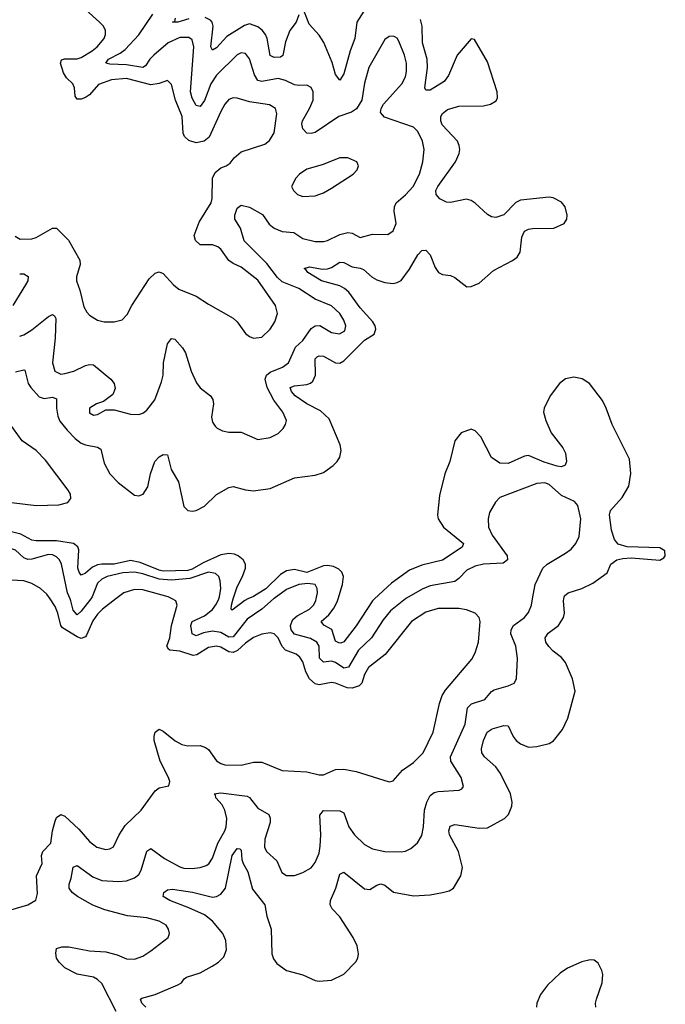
# Model space of a CAD drawing. Header units: inches. Extents: x 1954678 to 2060271, y 904822 to 1016299.
# Tile 380 of 403: x 2031110 to 2034257, y 998025 to 1002822. Entities that reach past the tile are written whole.
import ezdxf

# ---------------------------------------------------------------- set-up
doc = ezdxf.new("R2010")
doc.units = ezdxf.units.IN
doc.header["$MEASUREMENT"] = 0
doc.layers.add('C0030', color=7, linetype='Continuous')
doc.layers.add('C0939', color=7, linetype='Continuous')

msp = doc.modelspace()

# ---------------------------------------------------------------- linework, layer by layer
at = {"layer": 'C0030', "color": 5}
for points, elevation in [([(2032821.9, 1002918.1), (2032753.5, 1002810), (2032743.4, 1002730), (2032719.9, 1002670), (2032690, 1002558.3), (2032670, 1002527.3), (2032650, 1002554.5), (2032633.2, 1002613.2), (2032591.8, 1002711.8), (2032570, 1002746.5), (2032520.9, 1002800.9), (2032498.7, 1002858.7)], 440), ([(2031087.5, 1001767.5), (2031112.1, 1001752.1), (2031170, 1001755.3), (2031190, 1001760.8), (2031270, 1001806.2), (2031290, 1001805.8), (2031348.7, 1001748.7), (2031402.4, 1001650), (2031404.9, 1001630), (2031387, 1001570), (2031387.2, 1001550), (2031403.7, 1001503.7), (2031423.4, 1001423.4), (2031436.7, 1001396.7), (2031450, 1001382.4), (2031490, 1001357.6), (2031522, 1001350), (2031570, 1001350.3), (2031610, 1001360.4), (2031634.5, 1001385.5), (2031657.3, 1001430), (2031741, 1001558.9), (2031770, 1001587.2), (2031790, 1001593.1), (2031810, 1001586.4), (2031859.5, 1001530), (2031885.5, 1001510), (2031970, 1001475.8), (2032030, 1001436.1), (2032150, 1001367.4), (2032170.3, 1001350), (2032210, 1001293), (2032230, 1001278.4), (2032250, 1001270.4), (2032290, 1001275.5), (2032330, 1001314.4), (2032352.9, 1001350), (2032365.8, 1001390), (2032357.1, 1001430), (2032270, 1001553.5), (2032190, 1001616.2), (2032150, 1001634), (2032130, 1001648.7), (2032090, 1001704.4), (2032076, 1001716), (2032050, 1001725.8), (2031990, 1001725.4), (2031966.4, 1001746.4), (2031960.6, 1001770), (2031984.5, 1001835.5), (2032043.2, 1001930), (2032048.2, 1001951.8), (2032050.4, 1002049.6), (2032062.3, 1002077.7), (2032090, 1002101.2), (2032116, 1002110), (2032136.4, 1002123.6), (2032155.1, 1002150), (2032190, 1002178.4), (2032304.9, 1002215.1), (2032327, 1002233), (2032349.7, 1002270.3), (2032363.3, 1002363.3), (2032356.9, 1002390), (2032327.8, 1002407.8), (2032230, 1002422), (2032170, 1002440.4), (2032150, 1002441.7), (2032130, 1002434), (2032110, 1002411.5), (2032090, 1002375.1), (2032033.4, 1002250), (2032008.8, 1002231.2), (2031970, 1002222), (2031934.4, 1002234.4), (2031913.9, 1002253.9), (2031907.5, 1002270), (2031902.3, 1002350), (2031869.8, 1002430.2), (2031850, 1002507), (2031830, 1002526.3), (2031789.1, 1002510.9), (2031750, 1002505.4), (2031630, 1002535.2), (2031557.1, 1002530), (2031493.8, 1002506.2), (2031450, 1002456.8), (2031430, 1002442.5), (2031410, 1002435.2), (2031390, 1002435.3), (2031380.6, 1002450), (2031376.4, 1002490), (2031369.5, 1002509.5), (2031338.7, 1002538.7), (2031324.1, 1002564.1), (2031309.3, 1002610), (2031313.4, 1002626.6), (2031327.7, 1002632.3), (2031390, 1002632.2), (2031410, 1002637.7), (2031464.1, 1002670), (2031488.4, 1002690), (2031521.5, 1002730), (2031529, 1002750), (2031528.1, 1002770), (2031518.5, 1002790), (2031499, 1002810), (2031431.7, 1002870)], 480), ([(2031090, 1001105.7), (2031130, 1001116.9), (2031134.4, 1001114.4), (2031151.4, 1001050), (2031163.7, 1001030), (2031205.4, 1000985.4), (2031230, 1000976.4), (2031270, 1000982.5), (2031290, 1000974.4), (2031289.6, 1000930), (2031295.3, 1000890), (2031306.1, 1000866.1), (2031341.5, 1000821.5), (2031380.9, 1000780.9), (2031410, 1000759.4), (2031430, 1000751), (2031490, 1000739.1), (2031505.5, 1000730), (2031521.7, 1000661.8), (2031550, 1000610.2), (2031590, 1000567.4), (2031670, 1000506), (2031690, 1000501.8), (2031712.4, 1000510), (2031734.1, 1000545.9), (2031746.9, 1000610), (2031768.4, 1000670), (2031790, 1000691.8), (2031810, 1000703.6), (2031830, 1000702.4), (2031848.2, 1000630), (2031884.7, 1000570), (2031909.5, 1000449.5), (2031930, 1000430.4), (2031950, 1000428), (2031970, 1000431.5), (2032010, 1000451.5), (2032070, 1000509.2), (2032130, 1000543.2), (2032150, 1000547.2), (2032210, 1000531.1), (2032250, 1000526.5), (2032330, 1000538.2), (2032450, 1000590.2), (2032550, 1000603.1), (2032590, 1000615.8), (2032637.6, 1000650), (2032657.6, 1000670), (2032669.6, 1000690), (2032676.4, 1000723.6), (2032671.9, 1000750), (2032618.1, 1000878.1), (2032575.8, 1000915.8), (2032510, 1000950.4), (2032452.6, 1000990), (2032434.6, 1001010), (2032428.9, 1001030), (2032450, 1001038.2), (2032510, 1001045.4), (2032528, 1001052), (2032538.4, 1001061.6), (2032552, 1001090), (2032549.9, 1001170), (2032560.6, 1001179.4), (2032570, 1001185), (2032590, 1001182.4), (2032650, 1001150.1), (2032670, 1001148.7), (2032690, 1001160.5), (2032790, 1001261.2), (2032838.4, 1001290), (2032846.2, 1001313.8), (2032843, 1001330), (2032831.2, 1001350), (2032770, 1001418.5), (2032714.3, 1001494.3), (2032693.3, 1001513.3), (2032670, 1001525.7), (2032581.2, 1001550), (2032514.5, 1001590), (2032505.4, 1001605.4), (2032497, 1001610), (2032522.7, 1001617.3), (2032586.6, 1001606.6), (2032610, 1001607.7), (2032630, 1001614.6), (2032670, 1001640.7), (2032690, 1001639.3), (2032730, 1001618.3), (2032770, 1001611.8), (2032785, 1001605), (2032827.4, 1001567.4), (2032850, 1001554), (2032890, 1001541.1), (2032930, 1001537.6), (2032950, 1001541.5), (2032970, 1001552.3), (2033010, 1001606.9), (2033050, 1001676), (2033070, 1001698.3), (2033090, 1001699), (2033110, 1001676.5), (2033134.4, 1001614.4), (2033150.7, 1001590.7), (2033170, 1001580.6), (2033210, 1001576.6), (2033230, 1001566.6), (2033290, 1001520.7), (2033310, 1001522.9), (2033350, 1001538.2), (2033419.9, 1001600.1), (2033511.7, 1001648.3), (2033534.6, 1001665.4), (2033549.9, 1001690.1), (2033557.3, 1001762.7), (2033570, 1001791.5), (2033590, 1001802), (2033610, 1001805.5), (2033713.6, 1001806.4), (2033764.2, 1001830), (2033776, 1001850), (2033778.5, 1001870), (2033768, 1001910), (2033750, 1001932.8), (2033710, 1001955.1), (2033690, 1001958), (2033550, 1001943.5), (2033528.6, 1001931.4), (2033470, 1001870.9), (2033430, 1001859), (2033410, 1001861.5), (2033390, 1001873.3), (2033330, 1001928.9), (2033310, 1001941.1), (2033288.1, 1001948.1), (2033210, 1001931.8), (2033190, 1001933.4), (2033157.3, 1001950), (2033140.3, 1001970), (2033138.4, 1001990), (2033147.3, 1002010), (2033233.4, 1002130), (2033252.2, 1002170), (2033254.8, 1002190), (2033252.4, 1002210), (2033243.4, 1002230), (2033169.3, 1002310), (2033162, 1002330), (2033163, 1002350), (2033170, 1002364.6), (2033195.1, 1002384.9), (2033250, 1002401.7), (2033370, 1002402.6), (2033405.2, 1002410), (2033432.6, 1002427.4), (2033438.2, 1002441.8), (2033436.4, 1002470), (2033390, 1002617), (2033326.6, 1002726.6), (2033310, 1002729.7), (2033242.7, 1002650), (2033200.1, 1002550), (2033178.7, 1002521.3), (2033110, 1002478.7), (2033090, 1002479.1), (2033084.3, 1002490), (2033097, 1002590), (2033096, 1002630), (2033073.9, 1002710), (2033071, 1002790), (2033063, 1002823)], 440), ([(2031110, 1001280.7), (2031130, 1001287.2), (2031170, 1001311.1), (2031250, 1001376.8), (2031270, 1001386), (2031279.6, 1001379.7), (2031285.6, 1001365.6), (2031283.4, 1001270), (2031270.2, 1001150.2), (2031282, 1001110), (2031310, 1001095), (2031330, 1001097.8), (2031373.6, 1001110), (2031430, 1001136.9), (2031450, 1001142.8), (2031470, 1001140.9), (2031554.9, 1001070), (2031570.4, 1001050), (2031574.9, 1001025.1), (2031564.6, 1000995.4), (2031518.3, 1000961.7), (2031484.7, 1000950), (2031451, 1000930), (2031450, 1000906.8), (2031470, 1000894.8), (2031490, 1000898.8), (2031530, 1000920.7), (2031570, 1000921.3), (2031650, 1000899.6), (2031690, 1000898), (2031710, 1000904.9), (2031730, 1000920.4), (2031768.2, 1000970), (2031801.8, 1001058.2), (2031808.6, 1001090), (2031810.7, 1001150), (2031830, 1001243), (2031850, 1001268.4), (2031866.4, 1001266.4), (2031903.9, 1001223.9), (2031918.9, 1001198.9), (2031946.3, 1001110), (2031972.3, 1001052.3), (2031990, 1001027.8), (2032039.5, 1000990), (2032051.1, 1000971.1), (2032054, 1000950), (2032044.8, 1000884.8), (2032050, 1000861), (2032062.3, 1000842.3), (2032072.3, 1000832.3), (2032098.8, 1000818.8), (2032130, 1000812.7), (2032190, 1000812.4), (2032270, 1000777.1), (2032330, 1000786), (2032370, 1000806), (2032394, 1000830), (2032405.1, 1000850), (2032409.6, 1000870), (2032392.6, 1000910), (2032348.6, 1000968.6), (2032316.6, 1001030), (2032307.2, 1001070), (2032313, 1001090), (2032330, 1001105.1), (2032391.4, 1001128.6), (2032420.7, 1001150), (2032454, 1001226), (2032490, 1001259.8), (2032530, 1001316.9), (2032549.3, 1001330.7), (2032572.4, 1001332.4), (2032630, 1001297.8), (2032668.5, 1001291.5), (2032694.3, 1001305.7), (2032698.8, 1001330), (2032690, 1001358.7), (2032670.7, 1001390), (2032630, 1001428.7), (2032550, 1001460.3), (2032470, 1001511.8), (2032390, 1001545.1), (2032366, 1001566), (2032314.6, 1001634.6), (2032204.8, 1001744.8), (2032185.8, 1001805.8), (2032158.5, 1001850), (2032158.6, 1001870), (2032170, 1001903.8), (2032190, 1001918.3), (2032230, 1001909.3), (2032293, 1001873), (2032326, 1001826), (2032350, 1001805.7), (2032390, 1001790.7), (2032445.8, 1001785.7), (2032490, 1001756.9), (2032550, 1001742.2), (2032590, 1001741), (2032610, 1001746), (2032670, 1001775), (2032710, 1001785.2), (2032730, 1001781.5), (2032770, 1001760.3), (2032830, 1001776.5), (2032904.7, 1001775.3), (2032930, 1001793), (2032944.4, 1001830), (2032935.6, 1001890), (2032937.2, 1001910), (2032945.6, 1001930), (2032990, 1001969.3), (2033027, 1002010), (2033059.3, 1002070), (2033075.2, 1002130), (2033081.4, 1002190), (2033072.9, 1002230), (2033050, 1002276.9), (2033030, 1002299.1), (2032888, 1002348), (2032867.8, 1002370), (2032872.3, 1002390), (2032883.5, 1002410), (2032972.2, 1002510), (2032990, 1002544.4), (2032996, 1002570), (2032995.6, 1002610), (2032984.8, 1002650), (2032957.8, 1002717.8), (2032950, 1002731.6), (2032938.2, 1002738.2), (2032930, 1002742.4), (2032910, 1002739.7), (2032890, 1002725.6), (2032812.3, 1002590), (2032790, 1002513.2), (2032777.7, 1002430), (2032751.4, 1002388.6), (2032727.8, 1002372.2), (2032664.7, 1002350), (2032550, 1002272.5), (2032530, 1002267.1), (2032510, 1002269.8), (2032490.7, 1002290), (2032485.8, 1002314.2), (2032487.8, 1002330), (2032523, 1002390), (2032539.8, 1002430), (2032540.3, 1002470), (2032530, 1002491.5), (2032510, 1002503.1), (2032470, 1002501.4), (2032450, 1002505.4), (2032406, 1002526), (2032370, 1002535.3), (2032290, 1002520.9), (2032270, 1002526), (2032253.8, 1002553.8), (2032230.8, 1002630.8), (2032210, 1002657.7), (2032190, 1002661.5), (2032170, 1002650.8), (2032070, 1002551.8), (2032041.7, 1002510), (2032010, 1002428.7), (2031990, 1002398.8), (2031970, 1002403.5), (2031950, 1002440.3), (2031942.4, 1002470), (2031958, 1002690), (2031950, 1002724), (2031935.1, 1002735.1), (2031890, 1002734.8), (2031833.9, 1002710), (2031763.3, 1002650), (2031743.8, 1002630), (2031722.5, 1002597.5), (2031710.5, 1002589.5), (2031630, 1002601.9), (2031550, 1002605), (2031529.9, 1002609.9), (2031542.5, 1002630), (2031600.3, 1002659.7), (2031623.5, 1002676.5), (2031690, 1002748.4), (2031759.2, 1002850)], 460), ([(2031934.2, 1002825.8), (2031880.7, 1002810), (2031854, 1002810), (2031865.9, 1002814.1), (2031869.8, 1002830)], 440), ([(2032470, 1002845.2), (2032456.9, 1002810), (2032427.3, 1002770), (2032406.1, 1002713.9), (2032392.1, 1002647.9), (2032380.5, 1002639.5), (2032350, 1002637.5), (2032330, 1002648.2), (2032316.4, 1002730), (2032307.7, 1002750), (2032291, 1002771), (2032270, 1002787.6), (2032230, 1002801.8), (2032205.6, 1002794.4), (2032118.8, 1002741.2), (2032070, 1002685.4), (2032050, 1002674), (2032041, 1002690), (2032053.8, 1002790), (2032048.7, 1002810), (2032040.3, 1002820.3), (2032013.6, 1002833.6)], 440), ([(2031110, 1001583.8), (2031130, 1001583.2), (2031151.3, 1001571.3), (2031149.1, 1001550), (2031138.9, 1001530), (2031077, 1001430)], 460), ([(2033762.7, 1000000), (2033765.6, 1000014.4), (2033782.9, 1000030), (2033849.9, 1000050.1), (2033903.4, 1000076.6), (2033973.1, 1000126.9), (2033990.8, 1000170), (2034019.7, 1000190), (2034050, 1000197.6), (2034090, 1000199.6), (2034230, 1000188.2), (2034250, 1000199.8), (2034256.6, 1000210), (2034253.5, 1000233.5), (2034230, 1000248.2), (2034070, 1000254), (2034027.4, 1000267.4), (2034008.7, 1000288.7), (2033995.1, 1000335.1), (2033984.4, 1000410), (2033990, 1000430.3), (2034045.7, 1000494.3), (2034078.4, 1000550), (2034089.1, 1000610.9), (2034081.4, 1000681.4), (2033997.4, 1000850), (2033968.4, 1000930), (2033950, 1000966.3), (2033887.6, 1001050), (2033852, 1001072), (2033810, 1001080.7), (2033770, 1001072.5), (2033741, 1001050), (2033695.7, 1000990), (2033665.5, 1000930), (2033663.1, 1000910), (2033674.1, 1000870), (2033700.7, 1000810), (2033756.6, 1000736.6), (2033770.1, 1000710.1), (2033774.8, 1000670), (2033768.1, 1000651.9), (2033750, 1000644.1), (2033730, 1000647.5), (2033665.6, 1000665.6), (2033590, 1000698.5), (2033570, 1000695.4), (2033490, 1000660.5), (2033450, 1000662.2), (2033409.4, 1000689.4), (2033357.8, 1000790), (2033330, 1000819.7), (2033310, 1000827.1), (2033261.7, 1000810), (2033230, 1000769.5), (2033207.1, 1000670), (2033182, 1000610), (2033156.4, 1000503.6), (2033145.5, 1000410), (2033150.2, 1000390), (2033176, 1000350), (2033273.4, 1000270), (2033267.3, 1000252.7), (2033170, 1000188.6), (2033070, 1000164.6), (2033010, 1000140.4), (2032922.5, 1000077.5), (2032838.9, 1000000)], 440), ([(2031070, 1000469.1), (2031190, 1000455.4), (2031301.6, 1000458.4), (2031344.5, 1000470), (2031359.1, 1000490), (2031357.2, 1000510), (2031346.8, 1000530), (2031236.1, 1000676.1), (2031190, 1000723.9), (2031122.5, 1000770), (2031058.5, 1000858.5)], 440), ([(2033609.4, 1000000), (2033622.6, 1000070), (2033659.8, 1000150), (2033680.4, 1000170), (2033770, 1000222.4), (2033797, 1000243), (2033820.7, 1000270), (2033836.5, 1000303.5), (2033844.6, 1000390), (2033830, 1000455.1), (2033814.1, 1000474.1), (2033750, 1000504.5), (2033690, 1000557.3), (2033670, 1000565.3), (2033630, 1000562.7), (2033450, 1000493.5), (2033428.3, 1000471.7), (2033399.7, 1000420.3), (2033393.4, 1000390), (2033394.5, 1000350), (2033412, 1000310), (2033485.8, 1000210), (2033487.2, 1000190), (2033466.3, 1000173.7), (2033370, 1000168.7), (2033330, 1000159.3), (2033290, 1000139.8), (2033250, 1000098.9), (2033230, 1000085.2), (2033110, 1000064), (2033072.1, 1000047.9), (2032995.9, 1000004.1), (2032990.7, 1000000)], 460), ([(2032149.7, 1000000), (2032150, 1000001.1), (2032170, 1000058.6), (2032196.4, 1000110), (2032210.5, 1000150.5), (2032211.2, 1000170), (2032199.4, 1000190), (2032174.6, 1000210), (2032157.6, 1000217.6), (2032130, 1000222), (2032090, 1000214.7), (2032004, 1000176), (2031950, 1000144.4), (2031930, 1000138.4), (2031810, 1000135.3), (2031790, 1000139.6), (2031697.5, 1000177.5), (2031650, 1000186.5), (2031570, 1000168.8), (2031510, 1000169.4), (2031490, 1000165.4), (2031465.7, 1000154.3), (2031430, 1000125.3), (2031410, 1000115.4), (2031399.3, 1000130), (2031393.9, 1000150), (2031399, 1000239), (2031393.5, 1000253.5), (2031372.4, 1000270), (2031290, 1000282.9), (2031190, 1000282.3), (2031170, 1000285.9), (2031115.7, 1000315.7), (2031070, 1000326.5)], 440), ([(2031355.3, 1000000), (2031342.6, 1000030), (2031314.3, 1000170), (2031304.8, 1000190), (2031290, 1000205.5), (2031270, 1000214.1), (2031250, 1000216.2), (2031170, 1000193.5), (2031150, 1000192.7), (2031130, 1000199.5), (2031090, 1000238), (2031070, 1000244.7), (2030963.3, 1000236.7), (2030930, 1000226.4), (2030897.6, 1000202.4), (2030861, 1000159), (2030799.5, 1000070), (2030774.7, 1000000)], 460), ([(2032080.2, 1000000), (2032084.6, 1000010), (2032090.4, 1000050.4), (2032087.7, 1000087.7), (2032080.3, 1000110), (2032063.9, 1000123.9), (2032030, 1000129.9), (2031939.9, 1000100.1), (2031850, 1000091.8), (2031790, 1000095.5), (2031710, 1000122.8), (2031670, 1000129.6), (2031612.6, 1000127.4), (2031537, 1000110), (2031510, 1000096.5), (2031490, 1000076.1), (2031463.9, 1000010), (2031456.2, 1000000)], 460), ([(2032662.5, 1000000), (2032683.1, 1000070), (2032687.6, 1000110), (2032679.9, 1000130), (2032665.3, 1000145.3), (2032638.7, 1000158.7), (2032610, 1000163.4), (2032590, 1000160.6), (2032510, 1000128.4), (2032450, 1000143.1), (2032410, 1000136.7), (2032381.6, 1000118.4), (2032310, 1000049.3), (2032250, 1000012.4), (2032222.5, 1000000)], 440), ([(2031258.1, 1000000), (2031243, 1000023), (2031210.9, 1000050.9), (2031170, 1000074.4), (2031130, 1000087.9), (2031068.1, 1000091.9), (2031010.2, 1000089.8), (2030990, 1000081.3), (2030912, 1000028), (2030885.8, 1000000)], 480), ([(2032555.6, 1000000), (2032561.4, 1000030), (2032559.2, 1000050), (2032550, 1000070.8), (2032515, 1000075), (2032470, 1000070.5), (2032410, 1000045.6), (2032350, 1000002.5), (2032347.3, 1000000)], 460), ([(2031852.8, 1000000), (2031834, 1000010), (2031710, 1000044.7), (2031670, 1000045.2), (2031617.7, 1000030), (2031578.7, 1000000)], 480)]:
    msp.add_lwpolyline(points, dxfattribs=dict(at, elevation=elevation))
at = {"layer": 'C0030', "color": 5, "elevation": 480}
msp.add_lwpolyline([(2032710, 1002149.5), (2032670, 1002149.5), (2032584.9, 1002115.1), (2032510, 1002093.7), (2032473, 1002070), (2032455.5, 1002050), (2032434.8, 1002010), (2032444.9, 1001990), (2032464, 1001970), (2032490, 1001960.3), (2032550, 1001963.7), (2032590, 1001979.1), (2032630, 1002002), (2032735.1, 1002070), (2032755.1, 1002090), (2032760.9, 1002110), (2032752.7, 1002130)], close=True, dxfattribs=at)
at = {"layer": 'C0939', "color": 5}
for points, elevation in [([(2031010, 998468.4), (2031149.3, 998510), (2031188.4, 998531.6), (2031196.1, 998563.9), (2031191.4, 998650), (2031220.4, 998710), (2031216.1, 998750), (2031222.7, 998770), (2031261.8, 998810), (2031269.9, 998870), (2031282.7, 998917.3), (2031290, 998934.6), (2031310, 998949.1), (2031330, 998940.7), (2031398.8, 998878.8), (2031450, 998818), (2031485.5, 998790), (2031530, 998779.6), (2031550, 998782.3), (2031567.6, 998792.4), (2031594.4, 998850), (2031623.4, 998896.6), (2031701.7, 998970), (2031770, 999064.9), (2031790, 999079.5), (2031837.2, 999090), (2031841.6, 999110), (2031836.1, 999130), (2031793.9, 999210), (2031766.2, 999310), (2031765, 999330), (2031770, 999350.4), (2031790, 999365.3), (2031810, 999355.6), (2031867.8, 999307.8), (2031899.5, 999290), (2031930, 999283.9), (2031990, 999285.4), (2032016.4, 999276.4), (2032030, 999265.7), (2032070, 999211.7), (2032090, 999197.8), (2032110, 999191.4), (2032190, 999189.2), (2032250, 999203.8), (2032290, 999205), (2032390, 999164.4), (2032510, 999157.2), (2032570, 999142.8), (2032590, 999143.6), (2032650, 999169.2), (2032690, 999171), (2032750, 999158.4), (2032910, 999108), (2032930, 999114), (2032975, 999165), (2033030, 999203.6), (2033076.1, 999250), (2033124.8, 999350), (2033156.2, 999490), (2033169.8, 999530), (2033185.3, 999554.7), (2033312.9, 999707.1), (2033330, 999737.1), (2033346.6, 999790), (2033353.7, 999890), (2033349.5, 999910), (2033329.5, 999930), (2033287.3, 999947.3), (2033250, 999953), (2033150, 999953.4), (2033090, 999934.9), (2033019.7, 999890), (2032890.9, 999729.1), (2032810, 999665.5), (2032790, 999631.1), (2032777.1, 999590), (2032763.9, 999576.1), (2032730, 999564.7), (2032706.7, 999566.7), (2032650, 999589.9), (2032630, 999592.2), (2032570, 999582), (2032550, 999586.6), (2032522.9, 999610), (2032504.5, 999644.5), (2032490, 999693.7), (2032476, 999716), (2032457.7, 999730), (2032406.3, 999750), (2032388.5, 999768.5), (2032369.8, 999810), (2032350, 999829.8), (2032330, 999835.3), (2032290, 999828.3), (2032250, 999812.3), (2032210, 999783.9), (2032171.9, 999748.1), (2032150, 999739.4), (2032130, 999742.1), (2032090, 999765.1), (2032070, 999769.9), (2032030, 999763.9), (2031972.6, 999727.4), (2031955.5, 999724.5), (2031890, 999745.4), (2031841.7, 999750), (2031834.8, 999754.8), (2031827.9, 999770), (2031842, 999810), (2031850.4, 999870), (2031876.8, 999970), (2031870.5, 999990.5), (2031852.8, 1000000)], 480), ([(2031578.7, 1000000), (2031513.7, 999950), (2031490, 999926.3), (2031466.4, 999893.6), (2031436.2, 999823.8), (2031430, 999815.9), (2031410, 999806.4), (2031390, 999814.6), (2031319.5, 999859.5), (2031310.9, 999870.9), (2031296.6, 999930), (2031282.6, 999962.6), (2031258.1, 1000000)], 480), ([(2031579.8, 997990), (2031510, 998125.6), (2031490, 998145.7), (2031470, 998156.1), (2031390, 998172.3), (2031330, 998202), (2031302, 998230), (2031289.8, 998250), (2031285.6, 998274.4), (2031290, 998297.3), (2031315.1, 998304.9), (2031350, 998304.1), (2031450, 998286), (2031530, 998280.6), (2031585, 998265), (2031630, 998245.8), (2031670, 998244.6), (2031710, 998259.5), (2031750, 998284.4), (2031833.2, 998350), (2031840.9, 998370), (2031835.6, 998390), (2031823.6, 998410), (2031789.4, 998430), (2031730, 998445.3), (2031635.6, 998455.6), (2031524.8, 998484.8), (2031467.1, 998507.1), (2031392.3, 998550), (2031365.7, 998570), (2031350.7, 998590), (2031350.7, 998610), (2031360.6, 998639.4), (2031370, 998693.1), (2031390, 998700.2), (2031466.3, 998646.3), (2031510, 998627.8), (2031590, 998622.3), (2031630, 998626.9), (2031670, 998641.6), (2031690, 998656.9), (2031702.2, 998677.8), (2031729.2, 998770.8), (2031750, 998783.7), (2031815.1, 998735.1), (2031890, 998694.3), (2031910, 998688.6), (2031950, 998687), (2031988.9, 998691.1), (2032018.5, 998701.5), (2032031.1, 998708.9), (2032050, 998736.4), (2032076.2, 998810), (2032109.9, 998870), (2032116.2, 998890), (2032119.5, 998930), (2032110.2, 998970.2), (2032096.8, 998996.8), (2032066.2, 999030), (2032064.2, 999044.2), (2032057.2, 999050), (2032090, 999055.3), (2032219.3, 999039.3), (2032230, 999032.8), (2032270, 998980.9), (2032324, 998950), (2032331.5, 998931.5), (2032330.1, 998910), (2032304.7, 998830), (2032302.7, 998790), (2032312.9, 998770), (2032363.5, 998723.5), (2032387.7, 998667.7), (2032410, 998651.7), (2032450, 998651.6), (2032490, 998666.3), (2032529.8, 998690.2), (2032550, 998715.5), (2032570, 998760.7), (2032575, 998795), (2032578.5, 998850), (2032573.2, 998946.8), (2032591, 998969), (2032670, 998967.8), (2032690, 998958.4), (2032714.4, 998890), (2032742.4, 998850), (2032790, 998803.6), (2032830, 998782.8), (2032889.3, 998769.3), (2032970, 998768.2), (2032990, 998771.6), (2033015.9, 998784.1), (2033048.7, 998811.3), (2033070, 998847.3), (2033077.8, 998890), (2033083.4, 998970), (2033093.6, 999010), (2033110, 999041.7), (2033130, 999056.5), (2033150, 999061.1), (2033252.1, 999067.9), (2033265.4, 999074.6), (2033273.4, 999086.6), (2033261.3, 999130), (2033210.8, 999210), (2033209.8, 999230), (2033280.5, 999390), (2033291.7, 999470), (2033311.6, 999488.4), (2033376.4, 999510), (2033410, 999548.9), (2033422.6, 999557.4), (2033490, 999576.5), (2033519.6, 999590), (2033531.1, 999610), (2033536.5, 999710), (2033527.3, 999770), (2033503.9, 999830), (2033505.2, 999850), (2033517.2, 999870), (2033570.4, 999909.6), (2033590, 999933.7), (2033603.7, 999970), (2033609.4, 1000000)], 460), ([(2031456.2, 1000000), (2031410, 999939.8), (2031390, 999921.8), (2031370, 999944.4), (2031359.5, 999990), (2031355.3, 1000000)], 460), ([(2031724.4, 998010), (2031705, 998030), (2031698.7, 998050), (2031704.7, 998055.3), (2031770, 998072.7), (2031880.9, 998119.1), (2031898.3, 998130), (2031911.5, 998148.5), (2031923.3, 998156.7), (2031990, 998178.2), (2032048.9, 998210), (2032078.6, 998230), (2032104.3, 998255.7), (2032117.3, 998290), (2032115.3, 998335.3), (2032100.2, 998370), (2032049.3, 998430), (2032010, 998460.7), (2031935.1, 998495.1), (2031842.4, 998530), (2031809.5, 998550), (2031811.8, 998570), (2031830, 998581.7), (2031854.9, 998585.1), (2031951.7, 998571.7), (2032050, 998547.1), (2032070, 998550.1), (2032090, 998561.5), (2032113.9, 998590), (2032146.2, 998750), (2032170, 998783.2), (2032182.5, 998782.5), (2032190, 998776), (2032192.8, 998730), (2032199.2, 998710), (2032222.1, 998670), (2032245.1, 998585.1), (2032305.6, 998510), (2032314.1, 998454.1), (2032336, 998390), (2032339.4, 998270), (2032346.9, 998246.9), (2032363.5, 998223.5), (2032410, 998188.6), (2032490, 998168.2), (2032550, 998140.7), (2032570, 998137.1), (2032630, 998142.3), (2032690, 998171), (2032747.7, 998232.3), (2032757.4, 998250), (2032760.5, 998270), (2032754.5, 998310), (2032734.5, 998350), (2032671, 998451), (2032633.5, 998490), (2032623.7, 998510), (2032624.5, 998530), (2032650.6, 998590), (2032670, 998658.4), (2032690, 998668.7), (2032790, 998586.8), (2032816.2, 998583.8), (2032850, 998604.9), (2032870, 998611), (2032890, 998605.2), (2032931.3, 998571.3), (2033030, 998553.6), (2033110, 998558.4), (2033171.2, 998568.8), (2033202.6, 998577.4), (2033224.2, 998590), (2033260.4, 998650), (2033268.1, 998691.9), (2033248.1, 998770), (2033204.1, 998850), (2033201.4, 998870), (2033208.1, 998891.9), (2033230, 998901.5), (2033350, 998883.2), (2033390, 998884.7), (2033473.5, 998930), (2033491.9, 998950), (2033508, 998990), (2033509.8, 999010), (2033502.4, 999050), (2033453, 999150), (2033430, 999181.8), (2033375.7, 999230), (2033362, 999250), (2033361.4, 999270), (2033369.9, 999310), (2033388.5, 999351.5), (2033412.8, 999367.2), (2033470, 999383.2), (2033490, 999381.3), (2033514.3, 999330), (2033529.3, 999310), (2033550, 999294.3), (2033590, 999277.8), (2033630, 999280.6), (2033690, 999295.9), (2033711.7, 999308.3), (2033756.3, 999363.7), (2033781.8, 999418.2), (2033816.8, 999550), (2033804.7, 999610), (2033770, 999689.8), (2033750, 999715.1), (2033710, 999745.8), (2033688.5, 999768.5), (2033674.8, 999790), (2033670.7, 999810), (2033686.2, 999833.8), (2033736.4, 999870), (2033760.3, 999910), (2033765, 999930), (2033760.7, 999990), (2033762.7, 1000000)], 440), ([(2032347.3, 1000000), (2032290.6, 999949.4), (2032218.8, 999901.2), (2032150, 999814.9), (2032130, 999813.8), (2032090, 999836.4), (2032050, 999842.6), (2032005.4, 999834.6), (2031970, 999820.6), (2031949.9, 999829.9), (2031944.9, 999870), (2031950.7, 999890), (2032010, 999917.7), (2032050, 999948.8), (2032070, 999976.6), (2032080.2, 1000000)], 460), ([(2032222.5, 1000000), (2032207, 999993), (2032145.6, 999945.6), (2032140.7, 999950), (2032141.6, 999970), (2032149.7, 1000000)], 440), ([(2032990.7, 1000000), (2032917.5, 999942.5), (2032882.2, 999897.8), (2032824.3, 999810), (2032760.9, 999750), (2032712.9, 999667.1), (2032690, 999662.2), (2032650, 999689.4), (2032630, 999696.6), (2032590, 999692.5), (2032571.4, 999711.4), (2032569.5, 999769.5), (2032558.9, 999790), (2032526.8, 999806.8), (2032450, 999828.6), (2032432.7, 999850), (2032429.1, 999870.9), (2032441.1, 999898.9), (2032462.6, 999917.4), (2032522, 999950), (2032542.2, 999970), (2032553.6, 999990), (2032555.6, 1000000)], 460), ([(2032838.9, 1000000), (2032829.1, 999990.9), (2032750.6, 999869.4), (2032690, 999791.3), (2032675, 999785), (2032665.3, 999785.3), (2032650, 999794.5), (2032631.5, 999851.5), (2032591.9, 999871.9), (2032579.8, 999890), (2032617, 999923), (2032643.1, 999956.9), (2032659.5, 999990), (2032662.5, 1000000)], 440), ([(2033918.3, 998010), (2033916.4, 998030), (2033920.9, 998050), (2033948.7, 998130), (2033951.8, 998170), (2033947.7, 998190), (2033930, 998224.8), (2033910, 998239.1), (2033890, 998241.5), (2033850, 998232.2), (2033779.9, 998200.1), (2033743.6, 998176.4), (2033681.8, 998118.2), (2033648.3, 998071.7), (2033630.1, 998030), (2033628.2, 998010)], 440)]:
    msp.add_lwpolyline(points, dxfattribs=dict(at, elevation=elevation))

doc.saveas('drawing.dxf')
